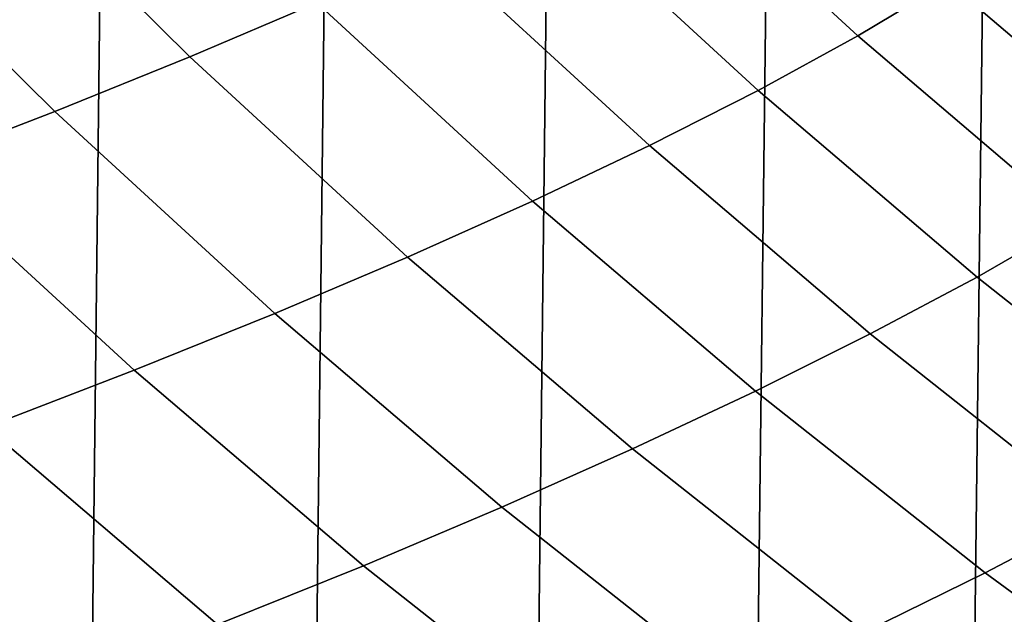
# Model space of a CAD drawing. Header units: metres. Extents: x -240 to 45, y -77 to 27.
# Tile 947 of 1056: x 10.64 to 13.13, y -16.15 to -14.65. Entities that reach past the tile are written whole.
import ezdxf

# ---------------------------------------------------------------- set-up
doc = ezdxf.new("R2010")
doc.units = ezdxf.units.M
doc.layers.add('solid_102011X2', color=7, linetype='CONTINUOUS')

msp = doc.modelspace()

# ---------------------------------------------------------------- linework, layer by layer
at = {"layer": 'solid_102011X2'}
for points in [[(10.729292, 24.592184), (10.155128, -24.828295), (9.575917, -25.051476), (10.15489, 24.828394)], [(11.298151, 24.343264), (10.729503, -24.592091), (10.155128, -24.828295), (10.729292, 24.592184)], [(11.861567, 24.081562), (11.298356, -24.343168), (10.729503, -24.592091), (11.298151, 24.343264)], [(12.418775, 23.807486), (11.8618, -24.081448), (11.298356, -24.343168), (11.861567, 24.081562)], [(12.968797, 23.521524), (12.419049, -23.807344), (11.8618, -24.081448), (12.418775, 23.807486)], [(13.511796, 23.223614), (12.969113, -23.521353), (12.419049, -23.807344), (12.968797, 23.521524)], [(14.046792, 22.914352), (13.512156, -23.223408), (12.969113, -23.521353), (13.511796, 23.223614)], [(11.392868, -14.604854, 170.453918), (10.867045, -14.08432, 170.476303), (10.541715, -14.216237, 166.241638), (11.072505, -14.74165, 166.216904)], [(12.986009, -14.551774, 187.374191), (12.460843, -14.069556, 187.386597), (12.229053, -14.20188, 183.159073), (12.758903, -14.688634, 183.143707)], [(12.758903, -14.688634, 183.143707), (12.229053, -14.20188, 183.159073), (11.972451, -14.33503, 178.926682), (12.507079, -14.82635, 178.908569)], [(11.072505, -14.74165, 166.216904), (10.541715, -14.216237, 166.241638), (10.196403, -14.349106, 162.00882), (10.732254, -14.879434, 161.981705)], [(12.507079, -14.82635, 178.908569), (11.972451, -14.33503, 178.926682), (11.693093, -14.46928, 174.691086), (12.232616, -14.965205, 174.67038)], [(10.732254, -14.879434, 161.981705), (10.196403, -14.349106, 162.00882), (9.83138, -14.482698, 157.779602), (10.372365, -15.017968, 157.750015)], [(13.724057, -14.873503, 191.589035), (13.186323, -14.415489, 191.598511), (12.986009, -14.551774, 187.374191), (13.528502, -15.014118, 187.361374)], [(13.556338, -14.54124, 278.611115), (14.106833, -14.687713, 278.809509), (13.606856, -14.583576, 280.764618), (13.062634, -14.438237, 280.560242)], [(12.232616, -14.965205, 174.67038), (11.693093, -14.46928, 174.691086), (11.392868, -14.604854, 170.453918), (11.937416, -15.10543, 170.43074)], [(13.620326, -14.593166, 285.097168), (14.163655, -14.668974, 285.317505), (13.579607, -14.561071, 287.27533), (13.043146, -14.485922, 287.048889)], [(13.606856, -14.583576, 280.764618), (14.156055, -14.706347, 280.970612), (13.628798, -14.600786, 282.926788), (13.086076, -14.478994, 282.714752)], [(13.628798, -14.600786, 282.926788), (14.175609, -14.699984, 283.140076), (13.620326, -14.593166, 285.097168), (13.080192, -14.494788, 284.877808)], [(13.528502, -15.014118, 187.361374), (12.986009, -14.551774, 187.374191), (12.758903, -14.688634, 183.143707), (13.306235, -15.155328, 183.127823)], [(11.937416, -15.10543, 170.43074), (11.392868, -14.604854, 170.453918), (11.072505, -14.74165, 166.216904), (11.622196, -15.246919, 166.191284)], [(13.306235, -15.155328, 183.127823), (12.758903, -14.688634, 183.143707), (12.507079, -14.82635, 178.908569), (13.059348, -15.297423, 178.889847)], [(11.622196, -15.246919, 166.191284), (11.072505, -14.74165, 166.216904), (10.732254, -14.879434, 161.981705), (11.287187, -15.38943, 161.953613)], [(13.059348, -15.297423, 178.889847), (12.507079, -14.82635, 178.908569), (12.232616, -14.965205, 174.67038), (12.789941, -15.440693, 174.649002)], [(11.287187, -15.38943, 161.953613), (10.732254, -14.879434, 161.981705), (10.372365, -15.017968, 157.750015), (10.932613, -15.532718, 157.719376)], [(12.789941, -15.440693, 174.649002), (12.232616, -14.965205, 174.67038), (11.937416, -15.10543, 170.43074), (12.499931, -15.585378, 170.406799)], [(10.932613, -15.532718, 157.719376), (10.372365, -15.017968, 157.750015), (9.99306, -15.157018, 153.522781), (10.558679, -15.676538, 153.489456)], [(12.499931, -15.585378, 170.406799), (11.937416, -15.10543, 170.43074), (11.622196, -15.246919, 166.191284), (12.190025, -15.731368, 166.164825)], [(13.870299, -15.60133, 183.11145), (13.306235, -15.155328, 183.127823), (13.059348, -15.297423, 178.889847), (13.628501, -15.747608, 178.87056)], [(12.190025, -15.731368, 166.164825), (11.622196, -15.246919, 166.191284), (11.287187, -15.38943, 161.953613), (11.86043, -15.878412, 161.924606)], [(13.628501, -15.747608, 178.87056), (13.059348, -15.297423, 178.889847), (12.789941, -15.440693, 174.649002), (13.364305, -15.895099, 174.626968)], [(11.86043, -15.878412, 161.924606), (11.287187, -15.38943, 161.953613), (10.932613, -15.532718, 157.719376), (11.511349, -16.026258, 157.687729)], [(13.364305, -15.895099, 174.626968), (12.789941, -15.440693, 174.649002), (12.499931, -15.585378, 170.406799), (13.079644, -16.044044, 170.382126)], [(11.511349, -16.026258, 157.687729), (10.932613, -15.532718, 157.719376), (10.558679, -15.676538, 153.489456), (11.142961, -16.174654, 153.455048)], [(13.079644, -16.044044, 170.382126), (12.499931, -15.585378, 170.406799), (12.190025, -15.731368, 166.164825), (12.775215, -16.194336, 166.137558)], [(11.142961, -16.174654, 153.455048), (10.558679, -15.676538, 153.489456), (10.165541, -15.820649, 149.263657), (10.755405, -16.323349, 149.226349)], [(12.775215, -16.194336, 166.137558), (12.190025, -15.731368, 166.164825), (11.86043, -15.878412, 161.924606), (12.4512, -16.345715, 161.894714)], [(10.755405, -16.323349, 149.226349), (10.165541, -15.820649, 149.263657), (9.753357, -15.964804, 145.041656), (10.34882, -16.472088, 145.001328)], [(12.4512, -16.345715, 161.894714), (11.86043, -15.878412, 161.924606), (11.511349, -16.026258, 157.687729), (12.107779, -16.497917, 157.655121)], [(13.954935, -16.327782, 174.604294), (13.364305, -15.895099, 174.626968), (13.079644, -16.044044, 170.382126), (13.675777, -16.480787, 170.35675)], [(12.107779, -16.497917, 157.655121), (11.511349, -16.026258, 157.687729), (11.142961, -16.174654, 153.455048), (11.745108, -16.650684, 153.419571)], [(13.675777, -16.480787, 170.35675), (13.079644, -16.044044, 170.382126), (12.775215, -16.194336, 166.137558), (13.376981, -16.635174, 166.109512)]]:
    msp.add_3dface(points, dxfattribs=at)

doc.saveas('drawing.dxf')
